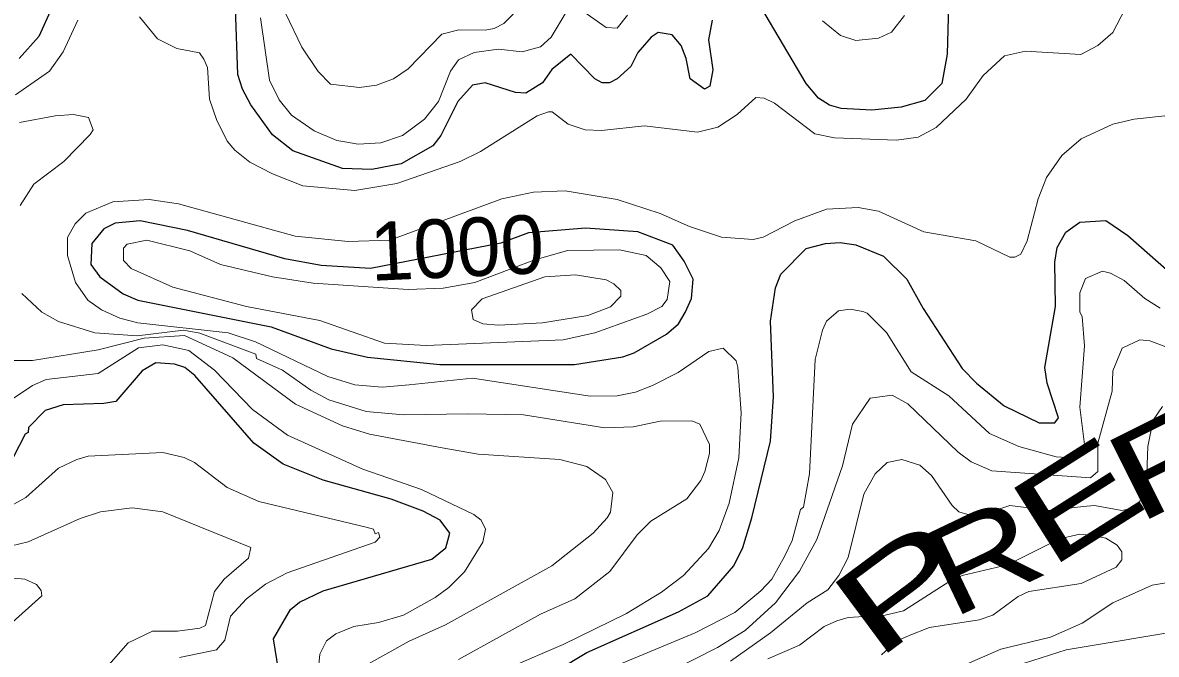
# Model space of a CAD drawing. Extents: x 423 to 448.8, y 7456.3 to 7484.
# Drawn here: x 428.418 to 429.968, y 7463.764 to 7464.628 of the extents above; entities that cross this region are included whole.
import ezdxf
from ezdxf.enums import TextEntityAlignment as Align

# ---------------------------------------------------------------- set-up
doc = ezdxf.new("R2010")
doc.units = 0
doc.header["$LTSCALE"] = 0.032
doc.layers.add('1', color=7, linetype='Continuous', lineweight=25)
doc.layers.add('2', color=7, linetype='Continuous', lineweight=13)
doc.layers.add('61', color=7, linetype='Continuous')

msp = doc.modelspace()

# ---------------------------------------------------------------- linework, layer by layer
at = {"layer": '1'}
for points in [[(428.6757, 7464.6679), (428.6424, 7464.6695), (428.5968, 7464.6927), (428.5767, 7464.7198), (428.5659, 7464.7476), (428.5612, 7464.7863), (428.5519, 7464.7994), (428.5195, 7464.7901), (428.4994, 7464.7932), (428.48, 7464.7824), (428.4576, 7464.6486), (428.4398, 7464.6091), (428.4127, 7464.579)], [(429.6843, 7464.6687), (429.682, 7464.5852), (429.675, 7464.5449), (429.6518, 7464.5218), (429.6193, 7464.5125), (429.5791, 7464.5086), (429.5373, 7464.5109), (429.5211, 7464.5155), (429.5064, 7464.5248), (429.4894, 7464.545), (429.4081, 7464.6826)], [(429.3609, 7464.6316), (429.3556, 7464.6045), (429.3617, 7464.5635), (429.3578, 7464.5411), (429.3502, 7464.5372), (429.3308, 7464.5511), (429.3254, 7464.579), (429.3184, 7464.5967), (429.3061, 7464.6115), (429.2867, 7464.6145), (429.2774, 7464.6083), (429.2589, 7464.5875), (429.2496, 7464.5681), (429.231, 7464.5511), (429.2202, 7464.5457), (429.2101, 7464.5457), (429.2001, 7464.5512), (429.1676, 7464.5852), (429.1413, 7464.5643), (429.1289, 7464.5457), (429.1057, 7464.5318), (429.0918, 7464.5326), (429.0501, 7464.5457), (429.033, 7464.5426), (429.0129, 7464.5202), (428.9897, 7464.4738), (428.9789, 7464.4599), (428.9356, 7464.4351), (428.8954, 7464.4274), (428.8551, 7464.4289), (428.7871, 7464.4529), (428.7592, 7464.4746), (428.7298, 7464.5156), (428.7182, 7464.5372), (428.712, 7464.5573), (428.7089, 7464.6486)], [(429.1491, 7463.7429), (429.1893, 7463.7668), (429.3146, 7463.8225), (429.3548, 7463.8442), (429.3904, 7463.8852), (429.4027, 7463.9107), (429.4151, 7463.951), (429.4406, 7464.0561), (429.4445, 7464.1165), (429.4406, 7464.2201), (429.4476, 7464.2657), (429.4545, 7464.2843), (429.4894, 7464.3191), (429.5157, 7464.3261), (429.5358, 7464.3276), (429.5574, 7464.3245), (429.5953, 7464.309), (429.627, 7464.2774), (429.6495, 7464.2371), (429.7028, 7464.1551), (429.7222, 7464.135), (429.7601, 7464.1041), (429.808, 7464.0809), (429.8297, 7464.0809), (429.8343, 7464.0878), (429.8189, 7464.135), (429.8158, 7464.1567), (429.8305, 7464.2402), (429.8297, 7464.3006), (429.8328, 7464.3207), (429.8444, 7464.3415), (429.8637, 7464.3554), (429.8993, 7464.3578), (429.9294, 7464.3369), (429.9859, 7464.2874)], [(428.7701, 7463.7289), (428.7608, 7463.7854), (428.784, 7463.8256), (428.7963, 7463.8357), (428.8288, 7463.8512), (428.9774, 7463.8945), (428.9967, 7463.9099), (429.0021, 7463.93), (428.9889, 7463.9478), (428.9657, 7463.9602), (428.9217, 7463.9765), (428.8288, 7464.0027), (428.7739, 7464.0244), (428.7337, 7464.053), (428.6533, 7464.1459), (428.6393, 7464.1567), (428.6254, 7464.1613), (428.5999, 7464.1629), (428.5813, 7464.152), (428.545, 7464.1103), (428.5287, 7464.1072), (428.4731, 7464.1056), (428.4483, 7464.0979), (428.4258, 7464.0747), (428.4251, 7464.0677), (428.4212, 7464.0654), (428.405, 7464.0345)]]:
    msp.add_lwpolyline(points, dxfattribs=at)
msp.add_lwpolyline([(429.2983, 7464.2023), (429.3146, 7464.2162), (429.3238, 7464.2317), (429.3324, 7464.2511), (429.3346, 7464.2773), (429.3223, 7464.3021), (429.3068, 7464.3238), (429.2589, 7464.3423), (429.1877, 7464.347), (429.1096, 7464.3408), (429.0716, 7464.3264), (428.8935, 7464.2921), (428.8258, 7464.2959), (428.7763, 7464.3052), (428.6432, 7464.3439), (428.5782, 7464.357), (428.5442, 7464.3539), (428.5287, 7464.3462), (428.5125, 7464.326), (428.5109, 7464.2974), (428.5233, 7464.2804), (428.555, 7464.2572), (428.5752, 7464.2487), (428.7577, 7464.2124), (428.8397, 7464.1822), (428.8892, 7464.1706), (428.9882, 7464.1605), (429.1723, 7464.1605), (429.2388, 7464.1714), (429.2543, 7464.1768)], close=True, dxfattribs=at)
at = {"layer": '2'}
for points in [[(429.9256, 7464.6471), (429.9086, 7464.6145), (429.8884, 7464.5968), (429.8652, 7464.5844), (429.7895, 7464.589), (429.7608, 7464.5828), (429.7314, 7464.5558), (429.7082, 7464.5233), (429.6673, 7464.4846), (429.6425, 7464.4715), (429.6131, 7464.4676), (429.5281, 7464.4707), (429.501, 7464.4761), (429.4461, 7464.5179), (429.4321, 7464.5248), (429.4205, 7464.5256), (429.395, 7464.5024), (429.3687, 7464.4854), (429.3409, 7464.4784), (429.2682, 7464.4869), (429.2094, 7464.4807), (429.1869, 7464.4815), (429.1637, 7464.4892), (429.1421, 7464.5063), (429.1367, 7464.5063), (429.1212, 7464.5008), (429.0438, 7464.4521), (429.016, 7464.4382), (428.9294, 7464.408), (428.8722, 7464.3988), (428.801, 7464.4049), (428.7592, 7464.4212), (428.7283, 7464.4374), (428.7081, 7464.4537), (428.6973, 7464.4661), (428.6826, 7464.4955), (428.6733, 7464.5233), (428.6703, 7464.5666), (428.6656, 7464.5782), (428.6594, 7464.5867), (428.6285, 7464.5929), (428.6022, 7464.606), (428.5774, 7464.6362)], [(429.1637, 7464.647), (429.1405, 7464.6084), (429.1259, 7464.5952), (429.1011, 7464.5883), (429.0686, 7464.5921), (429.0353, 7464.5875), (429.0137, 7464.5775), (429.0028, 7464.562), (428.9866, 7464.5202), (428.9673, 7464.4962), (428.9371, 7464.4738), (428.9077, 7464.4637), (428.8768, 7464.4622), (428.8582, 7464.4653), (428.8474, 7464.4668), (428.8165, 7464.48), (428.7855, 7464.5016), (428.7685, 7464.5225), (428.7553, 7464.5496), (428.743, 7464.6347)], [(429.0949, 7464.6463), (429.0756, 7464.6269), (429.0624, 7464.62), (429.0501, 7464.6177), (429.0145, 7464.6184), (428.9912, 7464.6122), (428.9449, 7464.565), (428.9248, 7464.5511), (428.9016, 7464.5426), (428.8783, 7464.5395), (428.8389, 7464.5442), (428.8219, 7464.5612), (428.7994, 7464.5945), (428.777, 7464.6409)], [(429.245, 7464.6385), (429.231, 7464.6208), (429.2156, 7464.6215), (429.1777, 7464.6486)], [(429.8065, 7464.3872), (429.8181, 7464.4166), (429.8389, 7464.4467), (429.8653, 7464.4691), (429.9086, 7464.4892), (429.938, 7464.4962), (429.9798, 7464.5008), (430.0733, 7464.4955), (430.0841, 7464.5063), (430.0942, 7464.5457), (430.1135, 7464.579), (430.1607, 7464.6145), (430.2613, 7464.6586)], [(428.4932, 7464.6316), (428.473, 7464.5883), (428.4545, 7464.562), (428.408, 7464.5295)], [(429.624, 7464.6378), (429.6061, 7464.6153), (429.5884, 7464.6068), (429.5574, 7464.6037), (429.5365, 7464.6107), (429.5118, 7464.6308)], [(428.4135, 7464.4916), (428.4622, 7464.5008), (428.487, 7464.5024), (428.5078, 7464.4985), (428.514, 7464.4815)], [(428.514, 7464.4815), (428.5102, 7464.4753), (428.4738, 7464.4382), (428.4328, 7464.4073), (428.4142, 7464.3779)], [(429.0825, 7463.746), (429.1568, 7463.7777), (429.2434, 7463.8202), (429.2914, 7463.8496), (429.3215, 7463.8721), (429.3556, 7463.9092), (429.3702, 7463.9339), (429.3842, 7463.9711), (429.3973, 7464.0329), (429.4004, 7464.0948), (429.3958, 7464.1567), (429.3935, 7464.1659), (429.3757, 7464.1829), (429.3563, 7464.1783), (429.3145, 7464.1497), (429.279, 7464.1319), (429.2558, 7464.1227), (429.231, 7464.118), (429.1939, 7464.1172), (429.033, 7464.142), (428.9464, 7464.1327), (428.9093, 7464.1296), (428.8722, 7464.1327), (428.835, 7464.1443), (428.736, 7464.1915), (428.6989, 7464.2038), (428.5752, 7464.2178), (428.5504, 7464.224), (428.5257, 7464.2356), (428.507, 7464.2487), (428.49, 7464.2727), (428.4792, 7464.3098), (428.4792, 7464.3345), (428.4893, 7464.3531), (428.504, 7464.3678), (428.5411, 7464.3833), (428.5906, 7464.3864), (428.6308, 7464.3802), (428.7902, 7464.3361), (428.8631, 7464.329), (428.9201, 7464.3305), (429.0733, 7464.3872), (429.1166, 7464.3965), (429.1599, 7464.398), (429.231, 7464.3864), (429.2898, 7464.3671), (429.33, 7464.3493), (429.3734, 7464.3346), (429.4167, 7464.3315), (429.4306, 7464.3346), (429.4739, 7464.357), (429.5172, 7464.3733), (429.5605, 7464.3755), (429.5884, 7464.3702), (429.6503, 7464.3423), (429.7214, 7464.3299), (429.7678, 7464.3075), (429.7748, 7464.3075), (429.7832, 7464.3114), (429.7918, 7464.3299), (429.8065, 7464.3872)], [(429.1877, 7463.7312), (429.3377, 7463.7939), (429.3919, 7463.8218), (429.4275, 7463.8511), (429.4422, 7463.8674), (429.4599, 7463.8984), (429.47, 7463.92), (429.4816, 7463.9625), (429.4855, 7463.9656), (429.494, 7464.0113), (429.5018, 7464.1675), (429.5118, 7464.2077), (429.5172, 7464.2201), (429.5334, 7464.234), (429.5497, 7464.2363), (429.5667, 7464.2332), (429.5729, 7464.2309), (429.5992, 7464.2046), (429.6332, 7464.1505), (429.6843, 7464.118), (429.7399, 7464.0662), (429.7802, 7464.0484), (429.8313, 7464.0345), (429.8529, 7464.0329), (429.866, 7464.0391), (429.8699, 7464.0515), (429.8637, 7464.1025), (429.8699, 7464.1861), (429.8668, 7464.2263), (429.8637, 7464.2324), (429.8637, 7464.2588), (429.8714, 7464.2781), (429.8947, 7464.2882), (429.9055, 7464.2858), (429.9241, 7464.2758), (429.9527, 7464.251), (429.9735, 7464.2379)], [(428.4166, 7464.258), (428.4437, 7464.2325), (428.4669, 7464.2193), (428.5164, 7464.2038), (428.5744, 7464.2), (428.6375, 7464.2075), (428.66, 7464.2037), (428.7365, 7464.1749), (428.7375, 7464.169), (428.7732, 7464.1528), (428.8118, 7464.1257), (428.8366, 7464.1126), (428.8876, 7464.0964), (428.9387, 7464.0917), (429.0269, 7464.0933), (429.1027, 7464.0917), (429.214, 7464.0739), (429.2527, 7464.0754), (429.2898, 7464.0832), (429.3331, 7464.0839), (429.3439, 7464.0793), (429.3571, 7464.0515), (429.3571, 7464.0391), (429.3509, 7464.0144), (429.3455, 7464.002), (429.3261, 7463.9772), (429.2767, 7463.9463), (429.2581, 7463.9277), (429.2206, 7463.8775), (429.173, 7463.8403), (429.1259, 7463.8194), (429.0137, 7463.7575)], [(428.8868, 7463.749), (428.9464, 7463.7823), (428.9959, 7463.8047), (429.1413, 7463.8852), (429.1978, 7463.93), (429.2171, 7463.9509), (429.2218, 7463.9586), (429.2249, 7463.9857), (429.2148, 7464.0035), (429.1893, 7464.0213), (429.1522, 7464.0306), (429.0408, 7464.0383), (428.9913, 7464.0468), (428.8923, 7464.0654), (428.8551, 7464.077), (428.7909, 7464.1064), (428.7051, 7464.1698), (428.6389, 7464.2003), (428.5839, 7464.1965), (428.521, 7464.1806), (428.4313, 7464.166), (428.3694, 7464.166)], [(428.4034, 7464.1134), (428.4313, 7464.1319), (428.4499, 7464.1404), (428.521, 7464.1482), (428.5759, 7464.1837), (428.6092, 7464.1876), (428.6448, 7464.1799), (428.6803, 7464.1528), (428.7322, 7464.0994), (428.7801, 7464.0639), (428.883, 7464.0175), (428.9634, 7463.9896), (429.0346, 7463.9556), (429.0446, 7463.9478), (429.0508, 7463.9355), (429.047, 7463.9177), (429.0222, 7463.8774), (429.0005, 7463.8558), (428.9819, 7463.8419), (428.9387, 7463.8179), (428.9046, 7463.8078), (428.8706, 7463.8024), (428.8459, 7463.7924), (428.8334, 7463.7831), (428.8242, 7463.7645), (428.8195, 7463.7174)], [(429.3007, 7463.7398), (429.3679, 7463.7738), (429.4058, 7463.797), (429.4476, 7463.8349), (429.4801, 7463.8782), (429.504, 7463.9216), (429.5389, 7464.0221), (429.5528, 7464.0793), (429.5768, 7464.1149), (429.6069, 7464.1188), (429.6286, 7464.1071), (429.6974, 7464.0407), (429.7152, 7464.0275), (429.7431, 7464.0151), (429.8784, 7464.0058), (429.8885, 7464.0143), (429.8885, 7464.0252), (429.8885, 7464.053), (429.9078, 7464.1242), (429.9086, 7464.1521), (429.9217, 7464.183), (429.9457, 7464.1946), (429.9596, 7464.193), (430.003, 7464.1768)], [(429.9767, 7464.1033), (429.9642, 7464.0847), (429.9565, 7464.0484), (429.955, 7463.9989), (429.9519, 7463.9865), (429.9449, 7463.9726), (429.9356, 7463.9641), (429.921, 7463.961), (429.8838, 7463.968), (429.8683, 7463.9664), (429.822, 7463.961), (429.7678, 7463.968), (429.7353, 7463.9571), (429.7106, 7463.9556), (429.6982, 7463.9594), (429.6889, 7463.9679), (429.661, 7464.0089), (429.6448, 7464.0229), (429.6201, 7464.0306), (429.6, 7464.0267), (429.5837, 7464.0112), (429.5683, 7463.9834), (429.5466, 7463.8968), (429.5342, 7463.8721), (429.5188, 7463.8527), (429.4909, 7463.8349), (429.4406, 7463.7939), (429.3857, 7463.7552)], [(428.6386, 7464.0337), (428.6092, 7464.0406), (428.5071, 7464.0352), (428.4916, 7464.0306), (428.4669, 7464.019), (428.422, 7463.9788), (428.3725, 7463.9517)], [(428.6324, 7463.7599), (428.6826, 7463.7707), (428.6943, 7463.7839), (428.702, 7463.8164), (428.7237, 7463.8403), (428.75, 7463.8604), (428.7793, 7463.8759), (428.9, 7463.9177), (428.9062, 7463.9246), (428.9046, 7463.9308), (428.9, 7463.9293), (428.8977, 7463.9354), (428.8876, 7463.9385), (428.7407, 7463.9733), (428.6974, 7463.9927), (428.6525, 7464.0267), (428.6386, 7464.0337)], [(428.3679, 7463.9045), (428.4251, 7463.9184), (428.4963, 7463.9501), (428.5241, 7463.9594), (428.5674, 7463.9648), (428.6092, 7463.9594), (428.7298, 7463.9107), (428.7267, 7463.896), (428.6935, 7463.8674), (428.6803, 7463.8504), (428.6679, 7463.8039), (428.6602, 7463.8001), (428.6293, 7463.7962), (428.5953, 7463.7963), (428.562, 7463.78), (428.5287, 7463.7421), (428.5048, 7463.657), (428.4955, 7463.6508), (428.4004, 7463.6423)], [(429.5922, 7463.7637), (429.6131, 7463.7823), (429.6301, 7463.79), (429.658, 7463.8009), (429.7261, 7463.8117), (429.7446, 7463.8179), (429.7794, 7463.8434), (429.7941, 7463.8504), (429.8653, 7463.8612), (429.9132, 7463.8836), (429.921, 7463.8937), (429.921, 7463.9045), (429.9148, 7463.9138), (429.8993, 7463.9231), (429.8808, 7463.9269), (429.8637, 7463.9285), (429.8359, 7463.9223), (429.7647, 7463.8867), (429.7029, 7463.872), (429.6858, 7463.8643), (429.6224, 7463.8241), (429.5976, 7463.8179), (429.5466, 7463.8148), (429.5311, 7463.8102), (429.5141, 7463.8024), (429.4801, 7463.7769), (429.4368, 7463.7583)], [(428.3957, 7463.8697), (428.4205, 7463.8674), (428.4367, 7463.8597), (428.4429, 7463.8519), (428.4437, 7463.8442), (428.3988, 7463.804)], [(429.6843, 7463.7405), (429.7555, 7463.7715), (429.8235, 7463.7877), (429.8668, 7463.807), (429.9086, 7463.8349), (429.9627, 7463.8589), (429.9844, 7463.8628)], [(430.0169, 7463.7993), (429.8452, 7463.7707), (429.7879, 7463.7522), (429.7307, 7463.715), (429.6742, 7463.6841), (429.6688, 7463.6694), (429.6781, 7463.6122), (429.6765, 7463.5983), (429.6703, 7463.5843), (429.6487, 7463.5572), (429.6178, 7463.534), (429.6069, 7463.5217), (429.5829, 7463.4745)]]:
    msp.add_lwpolyline(points, dxfattribs=at)
for points in [[(428.9449, 7464.2634), (428.9928, 7464.265), (429.0361, 7464.2727), (429.1167, 7464.3032), (429.163, 7464.3168), (429.2341, 7464.3176), (429.2705, 7464.3098), (429.2906, 7464.2928), (429.3029, 7464.2742), (429.2991, 7464.2495), (429.2921, 7464.2402), (429.2713, 7464.2294), (429.2001, 7464.2038), (429.1568, 7464.1946), (428.9696, 7464.1868), (428.9124, 7464.1899), (428.8242, 7464.2209), (428.7237, 7464.2402), (428.6231, 7464.2665), (428.5659, 7464.292), (428.5558, 7464.3028), (428.5558, 7464.3199), (428.5604, 7464.3253), (428.5875, 7464.3307), (428.6463, 7464.316), (428.6881, 7464.2974), (428.7592, 7464.2804), (428.8149, 7464.2719)], [(429.132, 7464.2804), (429.1738, 7464.2835), (429.2156, 7464.2765), (429.2264, 7464.2711), (429.2357, 7464.2618), (429.2357, 7464.2541), (429.2218, 7464.2394), (429.1908, 7464.2278), (429.1289, 7464.2178), (429.0686, 7464.2147), (429.047, 7464.2162), (429.0338, 7464.2224), (429.0315, 7464.2355), (429.0462, 7464.2503)]]:
    msp.add_lwpolyline(points, close=True, dxfattribs=at)

# ---------------------------------------------------------------- texts
at = {"layer": '61'}
msp.add_text('1000', height=0.08, rotation=2.651, dxfattribs=at).set_placement((429.0134, 7464.2805), align=Align.CENTER)
for s, rotation, width, p in [('F', 26.565, 1.5, (430.0072, 7463.9737)), ('E', 32.308, 1.55, (429.8911, 7463.924)), ('R', 25.528, 1.3, (429.756, 7463.8445)), ('P', 36.633, 1.7, (429.6565, 7463.8076))]:
    msp.add_text(s, height=0.12, rotation=rotation, dxfattribs=dict(at, width=width)).set_placement(p, align=Align.CENTER)

doc.saveas('drawing.dxf')
